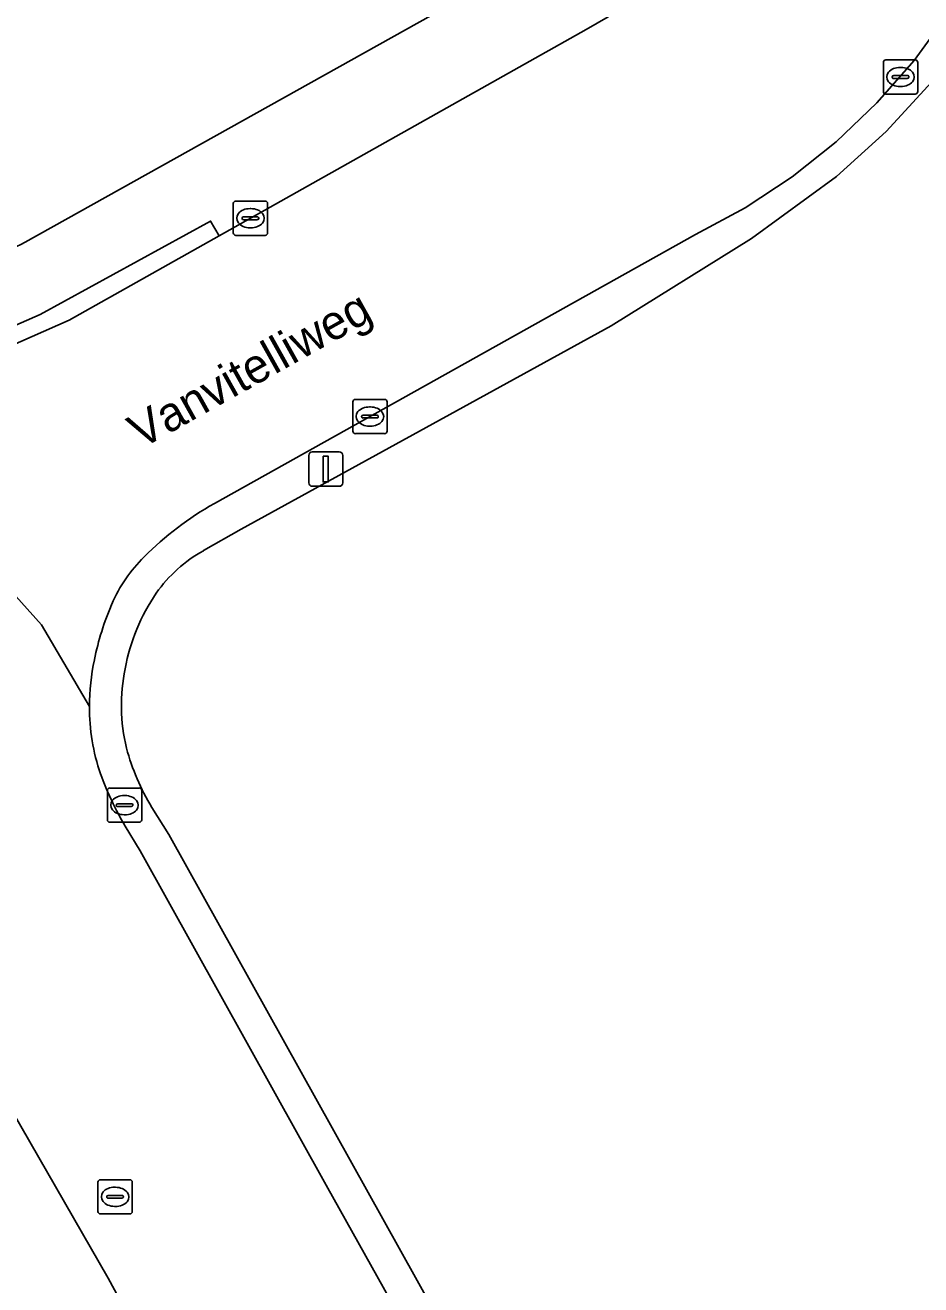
# Model space of a CAD drawing. Extents: x 159352 to 160617, y 385888 to 387323.
# Drawn here: x 160466.06 to 160492.18, y 386508.26 to 386544.99 of the extents above; entities that cross this region are included whole.
import ezdxf

# ---------------------------------------------------------------- set-up
doc = ezdxf.new("R2010")
doc.units = 0
for name, color, linetype in [('IMGEO_Erf', 7, 'Continuous'), ('IMGEO_Groenvoorziening', 7, 'Continuous'), ('IMGEO_Kolk', 7, 'Continuous'), ('IMGEO_Lichtmast', 7, 'Continuous'), ('IMGEO_Openbare_ruimte_label', 7, 'Continuous'), ('IMGEO_Rijbaan_lokaal_open', 7, 'Continuous'), ('IMGEO_Rioolput', 7, 'Continuous'), ('IMGEO_Voetpad_open', 7, 'Continuous')]:
    doc.layers.add(name, color=color, linetype=linetype)

msp = doc.modelspace()

# ---------------------------------------------------------------- linework, layer by layer
at = {"layer": 'IMGEO_Erf'}
msp.add_lwpolyline([(160466.061, 386538.66), (160478.733, 386545.742)], dxfattribs=at)
msp.add_arc((160458.353, 386553.999), 17.167, 289.046, 296.6797, dxfattribs=at)
at = {"layer": 'IMGEO_Groenvoorziening'}
for points in [[(160492.487, 386543.324), (160491.164, 386541.886), (160489.717, 386540.571), (160487.242, 386538.77), (160483.143, 386536.222), (160472.361, 386530.297), (160471.257, 386529.667)], [(160469.756, 386522.183), (160470.25, 386521.387), (160479.875, 386504.111), (160490.371, 386485.186), (160504.566, 386459.793), (160514.241, 386442.344), (160514.613, 386441.673), (160514.696, 386441.497), (160515.236, 386440.506), (160516.808, 386441.505), (160517.502, 386441.937), (160516.417, 386443.376), (160516.242, 386443.608), (160515.376, 386444.757), (160536.68, 386462.748), (160541.163, 386466.496)]]:
    msp.add_lwpolyline(points, dxfattribs=at)
for centre, radius, start, end in [((160473.32, 386525.998), 4.209, 119.3546, 144.7257), ((160474.69, 386525.161), 5.812, 145.7797, 169.4574), ((160474.073, 386525.154), 5.208, 168.147, 193.8328), ((160475.437, 386525.64), 6.651, 195.0901, 211.3232)]:
    msp.add_arc(centre, radius, start, end, dxfattribs=at)
at = {"layer": 'IMGEO_Kolk'}
for p, q in [((160491.085, 386543.052), (160491.085, 386543.904)), ((160491.16, 386543.978), (160492.012, 386543.978)), ((160492.086, 386543.904), (160492.086, 386543.052)), ((160491.344, 386543.472), (160491.344, 386543.484)), ((160491.782, 386543.435), (160491.384, 386543.435)), ((160491.387, 386543.521), (160491.785, 386543.521)), ((160491.573, 386543.758), (160491.598, 386543.758)), ((160491.828, 386543.484), (160491.828, 386543.472)), ((160491.596, 386543.198), (160491.571, 386543.198)), ((160492.012, 386542.978), (160491.16, 386542.978)), ((160472.129, 386538.934), (160472.129, 386539.786)), ((160472.204, 386539.86), (160473.056, 386539.86)), ((160473.13, 386539.786), (160473.13, 386538.934)), ((160472.388, 386539.354), (160472.388, 386539.366)), ((160472.431, 386539.403), (160472.829, 386539.403)), ((160472.617, 386539.64), (160472.642, 386539.64)), ((160472.872, 386539.366), (160472.872, 386539.354)), ((160472.826, 386539.317), (160472.428, 386539.317)), ((160472.64, 386539.08), (160472.615, 386539.08)), ((160473.056, 386538.86), (160472.204, 386538.86)), ((160475.613, 386533.152), (160475.613, 386534.004)), ((160475.688, 386534.078), (160476.54, 386534.078)), ((160476.101, 386533.858), (160476.126, 386533.858)), ((160476.614, 386534.004), (160476.614, 386533.152)), ((160475.872, 386533.572), (160475.872, 386533.584)), ((160476.31, 386533.535), (160475.912, 386533.535)), ((160475.915, 386533.621), (160476.313, 386533.621)), ((160476.356, 386533.584), (160476.356, 386533.572)), ((160476.124, 386533.298), (160476.099, 386533.298)), ((160476.54, 386533.078), (160475.688, 386533.078)), ((160468.457, 386521.821), (160468.457, 386522.673)), ((160468.532, 386522.747), (160469.384, 386522.747)), ((160468.945, 386522.527), (160468.97, 386522.527)), ((160469.458, 386522.673), (160469.458, 386521.821)), ((160468.716, 386522.241), (160468.716, 386522.253)), ((160469.154, 386522.204), (160468.756, 386522.204)), ((160468.759, 386522.29), (160469.157, 386522.29)), ((160469.2, 386522.253), (160469.2, 386522.241)), ((160469.384, 386521.747), (160468.532, 386521.747)), ((160468.968, 386521.967), (160468.943, 386521.967))]:
    msp.add_line(p, q, dxfattribs=at)
for points in [[(160491.085, 386543.052), (160491.085, 386543.904)], [(160491.16, 386543.978), (160492.012, 386543.978)], [(160492.086, 386543.904), (160492.086, 386543.052)], [(160492.012, 386542.978), (160491.16, 386542.978)], [(160472.129, 386538.934), (160472.129, 386539.786)], [(160472.204, 386539.86), (160473.056, 386539.86)], [(160473.13, 386539.786), (160473.13, 386538.934)], [(160473.056, 386538.86), (160472.204, 386538.86)], [(160475.613, 386533.152), (160475.613, 386534.004)], [(160475.688, 386534.078), (160476.54, 386534.078)], [(160476.614, 386534.004), (160476.614, 386533.152)], [(160476.54, 386533.078), (160475.688, 386533.078)], [(160468.457, 386521.821), (160468.457, 386522.673)], [(160468.532, 386522.747), (160469.384, 386522.747)], [(160469.458, 386522.673), (160469.458, 386521.821)], [(160469.384, 386521.747), (160468.532, 386521.747)]]:
    msp.add_lwpolyline(points, dxfattribs=at)
for centre, radius, start, end in [((160491.162, 386543.902), 0.0765, 91.552, 178.448), ((160491.162, 386543.902), 0.0765, 91.552, 178.448), ((160492.01, 386543.902), 0.0765, 1.552, 88.448), ((160492.01, 386543.902), 0.0765, 1.552, 88.448), ((160491.384, 386543.481), 0.0403, 85.8775, 175.7526), ((160491.381, 386543.471), 0.0366, 178.938, 274.7102), ((160491.785, 386543.478), 0.043, 264.8664, 352.4533), ((160491.789, 386543.483), 0.0386, 1.7309, 96.639), ((160491.162, 386543.054), 0.0765, 181.552, 268.448), ((160491.162, 386543.054), 0.0765, 181.552, 268.448), ((160492.01, 386543.054), 0.0765, 271.552, 358.448), ((160492.01, 386543.054), 0.0765, 271.552, 358.448), ((160472.206, 386539.784), 0.0765, 91.552, 178.448), ((160472.206, 386539.784), 0.0765, 91.552, 178.448), ((160473.054, 386539.784), 0.0765, 1.552, 88.448), ((160473.054, 386539.784), 0.0765, 1.552, 88.448), ((160472.428, 386539.363), 0.0403, 85.8775, 175.7526), ((160472.425, 386539.353), 0.0366, 178.938, 274.7102), ((160472.829, 386539.36), 0.043, 264.8664, 352.4533), ((160472.833, 386539.365), 0.0386, 1.7309, 96.639), ((160472.206, 386538.936), 0.0765, 181.552, 268.448), ((160472.206, 386538.936), 0.0765, 181.552, 268.448), ((160473.054, 386538.936), 0.0765, 271.552, 358.448), ((160473.054, 386538.936), 0.0765, 271.552, 358.448), ((160475.69, 386534.002), 0.0765, 91.552, 178.448), ((160475.69, 386534.002), 0.0765, 91.552, 178.448), ((160476.538, 386534.002), 0.0765, 1.552, 88.448), ((160476.538, 386534.002), 0.0765, 1.552, 88.448), ((160475.912, 386533.581), 0.0403, 85.8775, 175.7526), ((160475.909, 386533.571), 0.0366, 178.938, 274.7102), ((160476.313, 386533.578), 0.043, 264.8664, 352.4533), ((160476.317, 386533.583), 0.0386, 1.7309, 96.639), ((160475.69, 386533.154), 0.0765, 181.552, 268.448), ((160475.69, 386533.154), 0.0765, 181.552, 268.448), ((160476.538, 386533.154), 0.0765, 271.552, 358.448), ((160476.538, 386533.154), 0.0765, 271.552, 358.448), ((160468.534, 386522.671), 0.0765, 91.552, 178.448), ((160468.534, 386522.671), 0.0765, 91.552, 178.448), ((160469.382, 386522.671), 0.0765, 1.552, 88.448), ((160469.382, 386522.671), 0.0765, 1.552, 88.448), ((160468.756, 386522.25), 0.0403, 85.8775, 175.7526), ((160468.753, 386522.24), 0.0366, 178.938, 274.7102), ((160469.157, 386522.247), 0.043, 264.8664, 352.4533), ((160469.161, 386522.252), 0.0386, 1.7309, 96.639), ((160468.534, 386521.823), 0.0765, 181.552, 268.448), ((160468.534, 386521.823), 0.0765, 181.552, 268.448), ((160469.382, 386521.823), 0.0765, 271.552, 358.448), ((160469.382, 386521.823), 0.0765, 271.552, 358.448)]:
    msp.add_arc(centre, radius, start, end, dxfattribs=at)
for centre, major_axis, ratio, start_param, end_param in [((160491.572, 386543.478), (-0.387, 0.002), 0.722429, 4.712389, 7.853982), ((160491.597, 386543.478), (-0.39, 0.002), 0.717154, 1.570796, 4.712389), ((160472.616, 386539.36), (-0.387, 0.002), 0.722429, 4.712389, 7.853982), ((160472.641, 386539.36), (-0.39, 0.002), 0.717154, 1.570796, 4.712389), ((160476.1, 386533.578), (-0.387, 0.002), 0.722429, 4.712389, 7.853982), ((160476.125, 386533.578), (-0.39, 0.002), 0.717154, 1.570796, 4.712389), ((160468.944, 386522.247), (-0.387, 0.002), 0.722429, 4.712389, 7.853982), ((160468.969, 386522.247), (-0.39, 0.002), 0.717154, 1.570796, 4.712389)]:
    msp.add_ellipse(centre, major_axis=major_axis, ratio=ratio, start_param=start_param, end_param=end_param, dxfattribs=at)
at = {"layer": 'IMGEO_Lichtmast'}
for p, q in [((160474.329, 386531.644), (160474.329, 386532.444)), ((160474.329, 386532.444), (160474.329, 386531.644)), ((160474.429, 386532.544), (160475.219, 386532.544)), ((160475.219, 386532.544), (160474.429, 386532.544)), ((160475.319, 386532.444), (160475.319, 386531.644)), ((160475.319, 386531.644), (160475.319, 386532.444)), ((160475.219, 386531.544), (160474.429, 386531.544)), ((160474.429, 386531.544), (160475.219, 386531.544))]:
    msp.add_line(p, q, dxfattribs=at)
msp.add_lwpolyline([(160474.749, 386532.419), (160474.899, 386532.419), (160474.899, 386531.669), (160474.749, 386531.669), (160474.749, 386532.419)], dxfattribs=at)
for centre, start, end in [((160474.429, 386532.444), 90, 180), ((160474.429, 386532.444), 90, 180), ((160475.219, 386532.444), 0, 90), ((160475.219, 386532.444), 360, 90), ((160474.429, 386531.644), 180, 270), ((160474.429, 386531.644), 180, 270), ((160475.219, 386531.644), 270, 0), ((160475.219, 386531.644), 270, 0)]:
    msp.add_arc(centre, 0.1, start, end, dxfattribs=at)
at = {"layer": 'IMGEO_Rijbaan_lokaal_open'}
for points in [[(160471.578, 386531.045), (160485.611, 386538.886), (160487.056, 386539.663), (160488.426, 386540.566), (160489.71, 386541.588), (160490.898, 386542.721), (160491.979, 386543.955), (160492.947, 386545.281)], [(160482.421, 386544.86), (160471.713, 386538.842), (160467.339, 386536.385), (160464.85, 386535.292), (160464.092, 386535.021)], [(160467.934, 386525.124), (160466.537, 386527.508), (160465.112, 386529.085), (160461.957, 386532.24), (160459.282, 386534.194)], [(160459.282, 386534.194), (160461.957, 386532.24), (160465.112, 386529.085), (160466.537, 386527.508), (160467.934, 386525.124)], [(160469.415, 386520.912), (160468.978, 386521.632)], [(160462.629, 386518.626), (160468.48, 386508.454), (160477.069, 386492.63), (160485.232, 386477.936), (160485.51, 386478.091), (160491.405, 386481.448), (160482.505, 386497.446), (160474.841, 386511.167), (160469.415, 386520.912)]]:
    msp.add_lwpolyline(points, dxfattribs=at)
for centre, radius, start, end in [((160474.725, 386558.562), 15.716, 299.3226, 341.9171), ((160476.507, 386522.436), 9.921, 119.7942, 134.7024), ((160472.611, 386526.368), 4.385, 134.6621, 156.5653), ((160476.087, 386524.869), 8.17, 156.6126, 168.5628), ((160474.902, 386525.074), 6.968, 168.2838, 179.589), ((160473.829, 386525.092), 5.895, 179.6938, 199.1457), ((160476.755, 386526.221), 9.03, 199.8218, 210.5443)]:
    msp.add_arc(centre, radius, start, end, dxfattribs=at)
at = {"layer": 'IMGEO_Rioolput'}
for p, q in [((160468.182, 386510.402), (160468.182, 386511.254)), ((160468.257, 386511.328), (160469.109, 386511.328)), ((160468.67, 386511.108), (160468.695, 386511.108)), ((160469.183, 386511.254), (160469.183, 386510.402)), ((160468.441, 386510.822), (160468.441, 386510.834)), ((160468.879, 386510.785), (160468.481, 386510.785)), ((160468.484, 386510.871), (160468.882, 386510.871)), ((160468.925, 386510.834), (160468.925, 386510.822)), ((160468.693, 386510.548), (160468.668, 386510.548)), ((160469.109, 386510.328), (160468.257, 386510.328))]:
    msp.add_line(p, q, dxfattribs=at)
for points in [[(160468.182, 386510.402), (160468.182, 386511.254)], [(160468.257, 386511.328), (160469.109, 386511.328)], [(160469.183, 386511.254), (160469.183, 386510.402)], [(160469.109, 386510.328), (160468.257, 386510.328)]]:
    msp.add_lwpolyline(points, dxfattribs=at)
for centre, radius, start, end in [((160468.259, 386511.252), 0.0765, 91.552, 178.448), ((160468.259, 386511.252), 0.0765, 91.552, 178.448), ((160469.107, 386511.252), 0.0765, 1.552, 88.448), ((160469.107, 386511.252), 0.0765, 1.552, 88.448), ((160468.481, 386510.831), 0.0403, 85.8775, 175.7526), ((160468.478, 386510.821), 0.0366, 178.938, 274.7102), ((160468.882, 386510.828), 0.043, 264.8664, 352.4533), ((160468.886, 386510.833), 0.0386, 1.7309, 96.639), ((160468.259, 386510.404), 0.0765, 181.552, 268.448), ((160468.259, 386510.404), 0.0765, 181.552, 268.448), ((160469.107, 386510.404), 0.0765, 271.552, 358.448), ((160469.107, 386510.404), 0.0765, 271.552, 358.448)]:
    msp.add_arc(centre, radius, start, end, dxfattribs=at)
for centre, major_axis, ratio, start_param, end_param in [((160468.669, 386510.828), (-0.387, 0.002), 0.722429, 4.712389, 7.853982), ((160468.694, 386510.828), (-0.39, 0.002), 0.717154, 1.570796, 4.712389)]:
    msp.add_ellipse(centre, major_axis=major_axis, ratio=ratio, start_param=start_param, end_param=end_param, dxfattribs=at)
at = {"layer": 'IMGEO_Voetpad_open'}
for points in [[(160471.257, 386529.667), (160472.361, 386530.297), (160483.143, 386536.222), (160487.242, 386538.77), (160489.717, 386540.571), (160491.164, 386541.886), (160492.487, 386543.324), (160493.677, 386544.875), (160494.723, 386546.527), (160495.149, 386547.307), (160496.118, 386548.952), (160496.936, 386550.678), (160497.596, 386552.469), (160497.809, 386553.178), (160500, 386560.642), (160500.855, 386564.033), (160501.566, 386570.177), (160501.571, 386570.562)], [(160478.733, 386545.742), (160466.061, 386538.66)], [(160492.947, 386545.281), (160491.979, 386543.955), (160490.898, 386542.721), (160489.71, 386541.588), (160488.426, 386540.566), (160487.056, 386539.663), (160485.611, 386538.886), (160471.578, 386531.045)], [(160463.955, 386537.772), (160464.67, 386535.759), (160466.494, 386536.553), (160471.467, 386539.277), (160471.713, 386538.842), (160482.421, 386544.86)], [(160515.553, 386439.924), (160515.236, 386440.506), (160514.696, 386441.497), (160514.613, 386441.673), (160514.241, 386442.344), (160504.566, 386459.793), (160490.371, 386485.186), (160479.875, 386504.111), (160470.25, 386521.387), (160469.756, 386522.183)], [(160468.978, 386521.632), (160469.415, 386520.912), (160474.841, 386511.167), (160482.505, 386497.446), (160491.405, 386481.448), (160492.764, 386478.995), (160504.677, 386457.507), (160513.411, 386441.82), (160516.128, 386437.054)], [(160494.268, 386461.586), (160491.234, 386467.133), (160486.596, 386475.48), (160485.232, 386477.936), (160477.069, 386492.63), (160468.48, 386508.454), (160462.629, 386518.626)]]:
    msp.add_lwpolyline(points, dxfattribs=at)
msp.add_lwpolyline([(160471.713, 386538.842), (160471.467, 386539.277), (160466.494, 386536.553), (160464.67, 386535.759), (160464.85, 386535.292), (160467.339, 386536.385)], close=True, dxfattribs=at)
for centre, radius, start, end in [((160474.725, 386558.562), 15.716, 299.3226, 341.9171), ((160458.353, 386553.999), 17.167, 289.046, 296.6797), ((160476.507, 386522.436), 9.921, 119.7942, 134.7024), ((160472.611, 386526.368), 4.385, 134.6621, 156.5653), ((160473.32, 386525.998), 4.209, 119.3546, 144.7257), ((160474.69, 386525.161), 5.812, 145.7797, 169.4574), ((160476.087, 386524.869), 8.17, 156.6126, 168.5628), ((160474.902, 386525.074), 6.968, 168.2838, 179.589), ((160474.073, 386525.154), 5.208, 168.147, 193.8328), ((160473.829, 386525.092), 5.895, 179.6938, 199.1457), ((160475.437, 386525.64), 6.651, 195.0901, 211.3232), ((160476.755, 386526.221), 9.03, 199.8218, 210.5443)]:
    msp.add_arc(centre, radius, start, end, dxfattribs=at)

# ---------------------------------------------------------------- texts
at = {"layer": 'IMGEO_Openbare_ruimte_label'}
msp.add_text('Vanvitelliweg', height=1, rotation=29.2048, dxfattribs=at).set_placement((160469.438, 386532.619))

doc.saveas('drawing.dxf')
